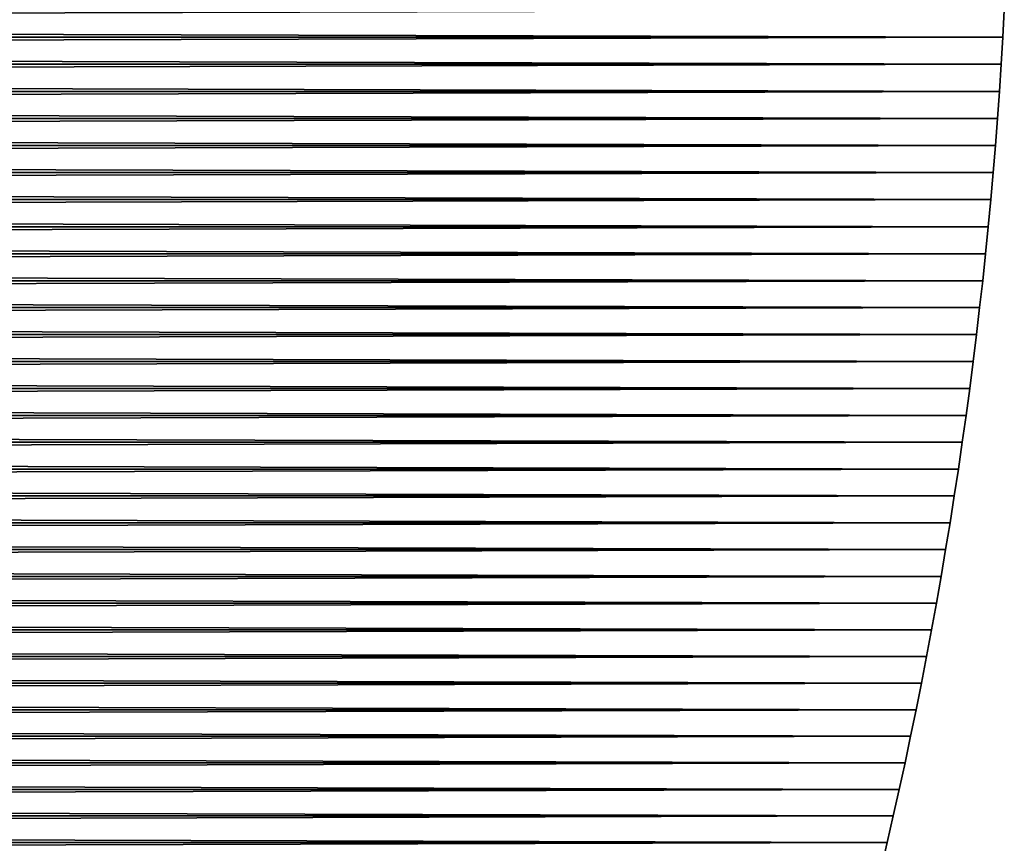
# Model space of a CAD drawing. Header units: millimetres. Extents: x -184 to 165, y -135 to 242.
# Tile 810 of 1056: x -31 to -14, y -69 to -55. Entities that reach past the tile are written whole.
import ezdxf

# ---------------------------------------------------------------- set-up
doc = ezdxf.new("R2010")
doc.units = ezdxf.units.MM
doc.header["$LTSCALE"] = 41.718519
for name, color, linetype in [('383', 7, 'CONTINUOUS'), ('384', 7, 'CONTINUOUS'), ('386', 7, 'CONTINUOUS')]:
    doc.layers.add(name, color=color, linetype=linetype)

msp = doc.modelspace()

# ---------------------------------------------------------------- linework, layer by layer
at = {"layer": '383', "linetype": 'CONTINUOUS'}
for points in [[(-13.862, -54.36, 63), (-13.888, -54.844, 63), (-13.862, -54.36, 60), (-13.862, -54.36, 63)], [(-13.862, -54.36, 60), (-13.888, -54.844, 63), (-13.888, -54.844, 60), (-13.862, -54.36, 60)], [(-13.888, -54.844, 63), (-13.917, -55.327, 63), (-13.888, -54.844, 60), (-13.888, -54.844, 63)], [(-13.888, -54.844, 60), (-13.917, -55.327, 63), (-13.917, -55.327, 60), (-13.888, -54.844, 60)], [(-13.917, -55.327, 63), (-13.949, -55.811, 63), (-13.917, -55.327, 60), (-13.917, -55.327, 63)], [(-13.917, -55.327, 60), (-13.949, -55.811, 63), (-13.949, -55.811, 60), (-13.917, -55.327, 60)], [(-13.949, -55.811, 63), (-13.983, -56.294, 63), (-13.949, -55.811, 60), (-13.949, -55.811, 63)], [(-13.949, -55.811, 60), (-13.983, -56.294, 63), (-13.983, -56.294, 60), (-13.949, -55.811, 60)], [(-13.983, -56.294, 63), (-14.021, -56.777, 63), (-13.983, -56.294, 60), (-13.983, -56.294, 63)], [(-13.983, -56.294, 60), (-14.021, -56.777, 63), (-14.021, -56.777, 60), (-13.983, -56.294, 60)], [(-14.021, -56.777, 63), (-14.061, -57.26, 63), (-14.021, -56.777, 60), (-14.021, -56.777, 63)], [(-14.021, -56.777, 60), (-14.061, -57.26, 63), (-14.061, -57.26, 60), (-14.021, -56.777, 60)], [(-14.061, -57.26, 63), (-14.103, -57.743, 63), (-14.061, -57.26, 60), (-14.061, -57.26, 63)], [(-14.061, -57.26, 60), (-14.103, -57.743, 63), (-14.103, -57.743, 60), (-14.061, -57.26, 60)], [(-14.103, -57.743, 63), (-14.149, -58.226, 63), (-14.103, -57.743, 60), (-14.103, -57.743, 63)], [(-14.103, -57.743, 60), (-14.149, -58.226, 63), (-14.149, -58.226, 60), (-14.103, -57.743, 60)], [(-14.149, -58.226, 63), (-14.197, -58.708, 63), (-14.149, -58.226, 60), (-14.149, -58.226, 63)], [(-14.149, -58.226, 60), (-14.197, -58.708, 63), (-14.197, -58.708, 60), (-14.149, -58.226, 60)], [(-14.197, -58.708, 63), (-14.248, -59.19, 63), (-14.197, -58.708, 60), (-14.197, -58.708, 63)], [(-14.197, -58.708, 60), (-14.248, -59.19, 63), (-14.248, -59.19, 60), (-14.197, -58.708, 60)], [(-14.248, -59.19, 63), (-14.302, -59.671, 63), (-14.248, -59.19, 60), (-14.248, -59.19, 63)], [(-14.248, -59.19, 60), (-14.302, -59.671, 63), (-14.302, -59.671, 60), (-14.248, -59.19, 60)], [(-14.302, -59.671, 63), (-14.359, -60.153, 63), (-14.302, -59.671, 60), (-14.302, -59.671, 63)], [(-14.302, -59.671, 60), (-14.359, -60.153, 63), (-14.359, -60.153, 60), (-14.302, -59.671, 60)], [(-14.359, -60.153, 63), (-14.418, -60.634, 63), (-14.359, -60.153, 60), (-14.359, -60.153, 63)], [(-14.359, -60.153, 60), (-14.418, -60.634, 63), (-14.418, -60.634, 60), (-14.359, -60.153, 60)], [(-14.418, -60.634, 63), (-14.48, -61.114, 63), (-14.418, -60.634, 60), (-14.418, -60.634, 63)], [(-14.418, -60.634, 60), (-14.48, -61.114, 63), (-14.48, -61.114, 60), (-14.418, -60.634, 60)], [(-14.48, -61.114, 63), (-14.545, -61.595, 63), (-14.48, -61.114, 60), (-14.48, -61.114, 63)], [(-14.48, -61.114, 60), (-14.545, -61.595, 63), (-14.545, -61.595, 60), (-14.48, -61.114, 60)], [(-14.545, -61.595, 63), (-14.612, -62.075, 63), (-14.545, -61.595, 60), (-14.545, -61.595, 63)], [(-14.545, -61.595, 60), (-14.612, -62.075, 63), (-14.612, -62.075, 60), (-14.545, -61.595, 60)], [(-14.612, -62.075, 63), (-14.682, -62.554, 63), (-14.612, -62.075, 60), (-14.612, -62.075, 63)], [(-14.612, -62.075, 60), (-14.682, -62.554, 63), (-14.682, -62.554, 60), (-14.612, -62.075, 60)], [(-14.682, -62.554, 63), (-14.755, -63.033, 63), (-14.682, -62.554, 60), (-14.682, -62.554, 63)], [(-14.682, -62.554, 60), (-14.755, -63.033, 63), (-14.755, -63.033, 60), (-14.682, -62.554, 60)], [(-14.755, -63.033, 63), (-14.831, -63.512, 63), (-14.755, -63.033, 60), (-14.755, -63.033, 63)], [(-14.755, -63.033, 60), (-14.831, -63.512, 63), (-14.831, -63.512, 60), (-14.755, -63.033, 60)], [(-14.831, -63.512, 63), (-14.909, -63.99, 63), (-14.831, -63.512, 60), (-14.831, -63.512, 63)], [(-14.831, -63.512, 60), (-14.909, -63.99, 63), (-14.909, -63.99, 60), (-14.831, -63.512, 60)], [(-14.909, -63.99, 63), (-14.99, -64.468, 63), (-14.909, -63.99, 60), (-14.909, -63.99, 63)], [(-14.909, -63.99, 60), (-14.99, -64.468, 63), (-14.99, -64.468, 60), (-14.909, -63.99, 60)], [(-14.99, -64.468, 63), (-15.074, -64.945, 63), (-14.99, -64.468, 60), (-14.99, -64.468, 63)], [(-14.99, -64.468, 60), (-15.074, -64.945, 63), (-15.074, -64.945, 60), (-14.99, -64.468, 60)], [(-15.074, -64.945, 63), (-15.161, -65.422, 63), (-15.074, -64.945, 60), (-15.074, -64.945, 63)], [(-15.074, -64.945, 60), (-15.161, -65.422, 63), (-15.161, -65.422, 60), (-15.074, -64.945, 60)], [(-15.161, -65.422, 63), (-15.25, -65.898, 63), (-15.161, -65.422, 60), (-15.161, -65.422, 63)], [(-15.161, -65.422, 60), (-15.25, -65.898, 63), (-15.25, -65.898, 60), (-15.161, -65.422, 60)], [(-15.25, -65.898, 63), (-15.342, -66.374, 63), (-15.25, -65.898, 60), (-15.25, -65.898, 63)], [(-15.25, -65.898, 60), (-15.342, -66.374, 63), (-15.342, -66.374, 60), (-15.25, -65.898, 60)], [(-15.342, -66.374, 63), (-15.437, -66.849, 63), (-15.342, -66.374, 60), (-15.342, -66.374, 63)], [(-15.342, -66.374, 60), (-15.437, -66.849, 63), (-15.437, -66.849, 60), (-15.342, -66.374, 60)], [(-15.437, -66.849, 63), (-15.534, -67.324, 63), (-15.437, -66.849, 60), (-15.437, -66.849, 63)], [(-15.437, -66.849, 60), (-15.534, -67.324, 63), (-15.534, -67.324, 60), (-15.437, -66.849, 60)], [(-15.534, -67.324, 63), (-15.634, -67.798, 63), (-15.534, -67.324, 60), (-15.534, -67.324, 63)], [(-15.534, -67.324, 60), (-15.634, -67.798, 63), (-15.634, -67.798, 60), (-15.534, -67.324, 60)], [(-15.634, -67.798, 63), (-15.737, -68.272, 63), (-15.634, -67.798, 60), (-15.634, -67.798, 63)], [(-15.634, -67.798, 60), (-15.737, -68.272, 63), (-15.737, -68.272, 60), (-15.634, -67.798, 60)], [(-15.737, -68.272, 63), (-15.843, -68.745, 63), (-15.737, -68.272, 60), (-15.737, -68.272, 63)], [(-15.737, -68.272, 60), (-15.843, -68.745, 63), (-15.843, -68.745, 60), (-15.737, -68.272, 60)], [(-15.843, -68.745, 63), (-15.951, -69.217, 63), (-15.843, -68.745, 60), (-15.843, -68.745, 63)], [(-15.843, -68.745, 60), (-15.951, -69.217, 63), (-15.951, -69.217, 60), (-15.843, -68.745, 60)], [(-15.951, -69.217, 63), (-16.062, -69.689, 63), (-15.951, -69.217, 60), (-15.951, -69.217, 63)], [(-15.951, -69.217, 60), (-16.062, -69.689, 63), (-16.062, -69.689, 60), (-15.951, -69.217, 60)]]:
    msp.add_3dface(points, dxfattribs=at)
at = {"layer": '384', "linetype": 'CONTINUOUS'}
for points in [[(-13.862, -54.36, 60), (-13.888, -54.844, 60), (-183.638, -54.36, 60), (-13.862, -54.36, 60)], [(-13.888, -54.844, 60), (-183.612, -54.844, 60), (-183.638, -54.36, 60), (-13.888, -54.844, 60)], [(-13.888, -54.844, 60), (-13.917, -55.327, 60), (-183.612, -54.844, 60), (-13.888, -54.844, 60)], [(-13.917, -55.327, 60), (-183.583, -55.327, 60), (-183.612, -54.844, 60), (-13.917, -55.327, 60)], [(-13.917, -55.327, 60), (-13.949, -55.811, 60), (-183.583, -55.327, 60), (-13.917, -55.327, 60)], [(-13.949, -55.811, 60), (-183.551, -55.811, 60), (-183.583, -55.327, 60), (-13.949, -55.811, 60)], [(-13.949, -55.811, 60), (-13.983, -56.294, 60), (-183.551, -55.811, 60), (-13.949, -55.811, 60)], [(-13.983, -56.294, 60), (-183.517, -56.294, 60), (-183.551, -55.811, 60), (-13.983, -56.294, 60)], [(-13.983, -56.294, 60), (-14.021, -56.777, 60), (-183.517, -56.294, 60), (-13.983, -56.294, 60)], [(-14.021, -56.777, 60), (-183.479, -56.777, 60), (-183.517, -56.294, 60), (-14.021, -56.777, 60)], [(-14.021, -56.777, 60), (-14.061, -57.26, 60), (-183.479, -56.777, 60), (-14.021, -56.777, 60)], [(-14.061, -57.26, 60), (-183.439, -57.26, 60), (-183.479, -56.777, 60), (-14.061, -57.26, 60)], [(-14.061, -57.26, 60), (-14.103, -57.743, 60), (-183.439, -57.26, 60), (-14.061, -57.26, 60)], [(-14.103, -57.743, 60), (-183.397, -57.743, 60), (-183.439, -57.26, 60), (-14.103, -57.743, 60)], [(-14.103, -57.743, 60), (-14.149, -58.226, 60), (-183.397, -57.743, 60), (-14.103, -57.743, 60)], [(-14.149, -58.226, 60), (-183.351, -58.226, 60), (-183.397, -57.743, 60), (-14.149, -58.226, 60)], [(-14.149, -58.226, 60), (-14.197, -58.708, 60), (-183.351, -58.226, 60), (-14.149, -58.226, 60)], [(-14.197, -58.708, 60), (-183.303, -58.708, 60), (-183.351, -58.226, 60), (-14.197, -58.708, 60)], [(-14.197, -58.708, 60), (-14.248, -59.19, 60), (-183.303, -58.708, 60), (-14.197, -58.708, 60)], [(-14.248, -59.19, 60), (-183.252, -59.19, 60), (-183.303, -58.708, 60), (-14.248, -59.19, 60)], [(-14.248, -59.19, 60), (-14.302, -59.671, 60), (-183.252, -59.19, 60), (-14.248, -59.19, 60)], [(-14.302, -59.671, 60), (-183.198, -59.671, 60), (-183.252, -59.19, 60), (-14.302, -59.671, 60)], [(-14.302, -59.671, 60), (-14.359, -60.153, 60), (-183.198, -59.671, 60), (-14.302, -59.671, 60)], [(-14.359, -60.153, 60), (-183.141, -60.153, 60), (-183.198, -59.671, 60), (-14.359, -60.153, 60)], [(-14.359, -60.153, 60), (-14.418, -60.634, 60), (-183.141, -60.153, 60), (-14.359, -60.153, 60)], [(-14.418, -60.634, 60), (-183.082, -60.634, 60), (-183.141, -60.153, 60), (-14.418, -60.634, 60)], [(-14.418, -60.634, 60), (-14.48, -61.114, 60), (-183.082, -60.634, 60), (-14.418, -60.634, 60)], [(-14.48, -61.114, 60), (-183.02, -61.114, 60), (-183.082, -60.634, 60), (-14.48, -61.114, 60)], [(-14.48, -61.114, 60), (-14.545, -61.595, 60), (-183.02, -61.114, 60), (-14.48, -61.114, 60)], [(-14.545, -61.595, 60), (-182.955, -61.595, 60), (-183.02, -61.114, 60), (-14.545, -61.595, 60)], [(-14.545, -61.595, 60), (-14.612, -62.075, 60), (-182.955, -61.595, 60), (-14.545, -61.595, 60)], [(-14.612, -62.075, 60), (-182.888, -62.075, 60), (-182.955, -61.595, 60), (-14.612, -62.075, 60)], [(-14.612, -62.075, 60), (-14.682, -62.554, 60), (-182.888, -62.075, 60), (-14.612, -62.075, 60)], [(-14.682, -62.554, 60), (-182.818, -62.554, 60), (-182.888, -62.075, 60), (-14.682, -62.554, 60)], [(-14.682, -62.554, 60), (-14.755, -63.033, 60), (-182.818, -62.554, 60), (-14.682, -62.554, 60)], [(-14.755, -63.033, 60), (-182.745, -63.033, 60), (-182.818, -62.554, 60), (-14.755, -63.033, 60)], [(-14.755, -63.033, 60), (-14.831, -63.512, 60), (-182.745, -63.033, 60), (-14.755, -63.033, 60)], [(-14.831, -63.512, 60), (-182.669, -63.512, 60), (-182.745, -63.033, 60), (-14.831, -63.512, 60)], [(-14.831, -63.512, 60), (-14.909, -63.99, 60), (-182.669, -63.512, 60), (-14.831, -63.512, 60)], [(-14.909, -63.99, 60), (-182.591, -63.99, 60), (-182.669, -63.512, 60), (-14.909, -63.99, 60)], [(-14.909, -63.99, 60), (-14.99, -64.468, 60), (-182.591, -63.99, 60), (-14.909, -63.99, 60)], [(-14.99, -64.468, 60), (-182.51, -64.468, 60), (-182.591, -63.99, 60), (-14.99, -64.468, 60)], [(-14.99, -64.468, 60), (-15.074, -64.945, 60), (-182.51, -64.468, 60), (-14.99, -64.468, 60)], [(-15.074, -64.945, 60), (-182.426, -64.945, 60), (-182.51, -64.468, 60), (-15.074, -64.945, 60)], [(-15.074, -64.945, 60), (-15.161, -65.422, 60), (-182.426, -64.945, 60), (-15.074, -64.945, 60)], [(-15.161, -65.422, 60), (-182.339, -65.422, 60), (-182.426, -64.945, 60), (-15.161, -65.422, 60)], [(-15.161, -65.422, 60), (-15.25, -65.898, 60), (-182.339, -65.422, 60), (-15.161, -65.422, 60)], [(-15.25, -65.898, 60), (-182.25, -65.898, 60), (-182.339, -65.422, 60), (-15.25, -65.898, 60)], [(-15.25, -65.898, 60), (-15.342, -66.374, 60), (-182.25, -65.898, 60), (-15.25, -65.898, 60)], [(-15.342, -66.374, 60), (-182.158, -66.374, 60), (-182.25, -65.898, 60), (-15.342, -66.374, 60)], [(-15.342, -66.374, 60), (-15.437, -66.849, 60), (-182.158, -66.374, 60), (-15.342, -66.374, 60)], [(-15.437, -66.849, 60), (-182.063, -66.849, 60), (-182.158, -66.374, 60), (-15.437, -66.849, 60)], [(-15.437, -66.849, 60), (-15.534, -67.324, 60), (-182.063, -66.849, 60), (-15.437, -66.849, 60)], [(-15.534, -67.324, 60), (-181.966, -67.324, 60), (-182.063, -66.849, 60), (-15.534, -67.324, 60)], [(-15.534, -67.324, 60), (-15.634, -67.798, 60), (-181.966, -67.324, 60), (-15.534, -67.324, 60)], [(-15.634, -67.798, 60), (-181.866, -67.798, 60), (-181.966, -67.324, 60), (-15.634, -67.798, 60)], [(-15.634, -67.798, 60), (-15.737, -68.272, 60), (-181.866, -67.798, 60), (-15.634, -67.798, 60)], [(-15.737, -68.272, 60), (-181.763, -68.272, 60), (-181.866, -67.798, 60), (-15.737, -68.272, 60)], [(-15.737, -68.272, 60), (-15.843, -68.745, 60), (-181.763, -68.272, 60), (-15.737, -68.272, 60)], [(-15.843, -68.745, 60), (-181.657, -68.745, 60), (-181.763, -68.272, 60), (-15.843, -68.745, 60)], [(-15.843, -68.745, 60), (-15.951, -69.217, 60), (-181.657, -68.745, 60), (-15.843, -68.745, 60)], [(-15.951, -69.217, 60), (-181.549, -69.217, 60), (-181.657, -68.745, 60), (-15.951, -69.217, 60)], [(-15.951, -69.217, 60), (-16.062, -69.689, 60), (-181.549, -69.217, 60), (-15.951, -69.217, 60)], [(-16.062, -69.689, 60), (-181.438, -69.689, 60), (-181.549, -69.217, 60), (-16.062, -69.689, 60)]]:
    msp.add_3dface(points, dxfattribs=at)
at = {"layer": '386', "linetype": 'CONTINUOUS'}
for points in [[(-183.638, -54.36, 63), (-183.612, -54.844, 63), (-13.862, -54.36, 63), (-183.638, -54.36, 63)], [(-183.612, -54.844, 63), (-13.888, -54.844, 63), (-13.862, -54.36, 63), (-183.612, -54.844, 63)], [(-183.612, -54.844, 63), (-183.583, -55.327, 63), (-13.888, -54.844, 63), (-183.612, -54.844, 63)], [(-183.583, -55.327, 63), (-13.917, -55.327, 63), (-13.888, -54.844, 63), (-183.583, -55.327, 63)], [(-183.583, -55.327, 63), (-183.551, -55.811, 63), (-13.917, -55.327, 63), (-183.583, -55.327, 63)], [(-183.551, -55.811, 63), (-13.949, -55.811, 63), (-13.917, -55.327, 63), (-183.551, -55.811, 63)], [(-183.551, -55.811, 63), (-183.517, -56.294, 63), (-13.949, -55.811, 63), (-183.551, -55.811, 63)], [(-183.517, -56.294, 63), (-13.983, -56.294, 63), (-13.949, -55.811, 63), (-183.517, -56.294, 63)], [(-183.517, -56.294, 63), (-183.479, -56.777, 63), (-13.983, -56.294, 63), (-183.517, -56.294, 63)], [(-183.479, -56.777, 63), (-14.021, -56.777, 63), (-13.983, -56.294, 63), (-183.479, -56.777, 63)], [(-183.479, -56.777, 63), (-183.439, -57.26, 63), (-14.021, -56.777, 63), (-183.479, -56.777, 63)], [(-183.439, -57.26, 63), (-14.061, -57.26, 63), (-14.021, -56.777, 63), (-183.439, -57.26, 63)], [(-183.439, -57.26, 63), (-183.397, -57.743, 63), (-14.061, -57.26, 63), (-183.439, -57.26, 63)], [(-183.397, -57.743, 63), (-14.103, -57.743, 63), (-14.061, -57.26, 63), (-183.397, -57.743, 63)], [(-183.397, -57.743, 63), (-183.351, -58.226, 63), (-14.103, -57.743, 63), (-183.397, -57.743, 63)], [(-183.351, -58.226, 63), (-14.149, -58.226, 63), (-14.103, -57.743, 63), (-183.351, -58.226, 63)], [(-183.351, -58.226, 63), (-183.303, -58.708, 63), (-14.149, -58.226, 63), (-183.351, -58.226, 63)], [(-183.303, -58.708, 63), (-14.197, -58.708, 63), (-14.149, -58.226, 63), (-183.303, -58.708, 63)], [(-183.303, -58.708, 63), (-183.252, -59.19, 63), (-14.197, -58.708, 63), (-183.303, -58.708, 63)], [(-183.252, -59.19, 63), (-14.248, -59.19, 63), (-14.197, -58.708, 63), (-183.252, -59.19, 63)], [(-183.252, -59.19, 63), (-183.198, -59.671, 63), (-14.248, -59.19, 63), (-183.252, -59.19, 63)], [(-183.198, -59.671, 63), (-14.302, -59.671, 63), (-14.248, -59.19, 63), (-183.198, -59.671, 63)], [(-183.198, -59.671, 63), (-183.141, -60.153, 63), (-14.302, -59.671, 63), (-183.198, -59.671, 63)], [(-183.141, -60.153, 63), (-14.359, -60.153, 63), (-14.302, -59.671, 63), (-183.141, -60.153, 63)], [(-183.141, -60.153, 63), (-183.082, -60.634, 63), (-14.359, -60.153, 63), (-183.141, -60.153, 63)], [(-183.082, -60.634, 63), (-14.418, -60.634, 63), (-14.359, -60.153, 63), (-183.082, -60.634, 63)], [(-183.082, -60.634, 63), (-183.02, -61.114, 63), (-14.418, -60.634, 63), (-183.082, -60.634, 63)], [(-183.02, -61.114, 63), (-14.48, -61.114, 63), (-14.418, -60.634, 63), (-183.02, -61.114, 63)], [(-183.02, -61.114, 63), (-182.955, -61.595, 63), (-14.48, -61.114, 63), (-183.02, -61.114, 63)], [(-182.955, -61.595, 63), (-14.545, -61.595, 63), (-14.48, -61.114, 63), (-182.955, -61.595, 63)], [(-182.955, -61.595, 63), (-182.888, -62.075, 63), (-14.545, -61.595, 63), (-182.955, -61.595, 63)], [(-182.888, -62.075, 63), (-14.612, -62.075, 63), (-14.545, -61.595, 63), (-182.888, -62.075, 63)], [(-182.888, -62.075, 63), (-182.818, -62.554, 63), (-14.612, -62.075, 63), (-182.888, -62.075, 63)], [(-182.818, -62.554, 63), (-14.682, -62.554, 63), (-14.612, -62.075, 63), (-182.818, -62.554, 63)], [(-182.818, -62.554, 63), (-182.745, -63.033, 63), (-14.682, -62.554, 63), (-182.818, -62.554, 63)], [(-182.745, -63.033, 63), (-14.755, -63.033, 63), (-14.682, -62.554, 63), (-182.745, -63.033, 63)], [(-182.745, -63.033, 63), (-182.669, -63.512, 63), (-14.755, -63.033, 63), (-182.745, -63.033, 63)], [(-182.669, -63.512, 63), (-14.831, -63.512, 63), (-14.755, -63.033, 63), (-182.669, -63.512, 63)], [(-182.669, -63.512, 63), (-182.591, -63.99, 63), (-14.831, -63.512, 63), (-182.669, -63.512, 63)], [(-182.591, -63.99, 63), (-14.909, -63.99, 63), (-14.831, -63.512, 63), (-182.591, -63.99, 63)], [(-182.591, -63.99, 63), (-182.51, -64.468, 63), (-14.909, -63.99, 63), (-182.591, -63.99, 63)], [(-182.51, -64.468, 63), (-14.99, -64.468, 63), (-14.909, -63.99, 63), (-182.51, -64.468, 63)], [(-182.51, -64.468, 63), (-182.426, -64.945, 63), (-14.99, -64.468, 63), (-182.51, -64.468, 63)], [(-182.426, -64.945, 63), (-15.074, -64.945, 63), (-14.99, -64.468, 63), (-182.426, -64.945, 63)], [(-182.426, -64.945, 63), (-182.339, -65.422, 63), (-15.074, -64.945, 63), (-182.426, -64.945, 63)], [(-182.339, -65.422, 63), (-15.161, -65.422, 63), (-15.074, -64.945, 63), (-182.339, -65.422, 63)], [(-182.339, -65.422, 63), (-182.25, -65.898, 63), (-15.161, -65.422, 63), (-182.339, -65.422, 63)], [(-182.25, -65.898, 63), (-15.25, -65.898, 63), (-15.161, -65.422, 63), (-182.25, -65.898, 63)], [(-182.25, -65.898, 63), (-182.158, -66.374, 63), (-15.25, -65.898, 63), (-182.25, -65.898, 63)], [(-182.158, -66.374, 63), (-15.342, -66.374, 63), (-15.25, -65.898, 63), (-182.158, -66.374, 63)], [(-182.158, -66.374, 63), (-182.063, -66.849, 63), (-15.342, -66.374, 63), (-182.158, -66.374, 63)], [(-182.063, -66.849, 63), (-15.437, -66.849, 63), (-15.342, -66.374, 63), (-182.063, -66.849, 63)], [(-182.063, -66.849, 63), (-181.966, -67.324, 63), (-15.437, -66.849, 63), (-182.063, -66.849, 63)], [(-181.966, -67.324, 63), (-15.534, -67.324, 63), (-15.437, -66.849, 63), (-181.966, -67.324, 63)], [(-181.966, -67.324, 63), (-181.866, -67.798, 63), (-15.534, -67.324, 63), (-181.966, -67.324, 63)], [(-181.866, -67.798, 63), (-15.634, -67.798, 63), (-15.534, -67.324, 63), (-181.866, -67.798, 63)], [(-181.866, -67.798, 63), (-181.763, -68.272, 63), (-15.634, -67.798, 63), (-181.866, -67.798, 63)], [(-181.763, -68.272, 63), (-15.737, -68.272, 63), (-15.634, -67.798, 63), (-181.763, -68.272, 63)], [(-181.763, -68.272, 63), (-181.657, -68.745, 63), (-15.737, -68.272, 63), (-181.763, -68.272, 63)], [(-181.657, -68.745, 63), (-15.843, -68.745, 63), (-15.737, -68.272, 63), (-181.657, -68.745, 63)], [(-181.657, -68.745, 63), (-181.549, -69.217, 63), (-15.843, -68.745, 63), (-181.657, -68.745, 63)], [(-181.549, -69.217, 63), (-15.951, -69.217, 63), (-15.843, -68.745, 63), (-181.549, -69.217, 63)], [(-181.549, -69.217, 63), (-181.438, -69.689, 63), (-15.951, -69.217, 63), (-181.549, -69.217, 63)], [(-181.438, -69.689, 63), (-16.062, -69.689, 63), (-15.951, -69.217, 63), (-181.438, -69.689, 63)]]:
    msp.add_3dface(points, dxfattribs=at)

doc.saveas('drawing.dxf')
